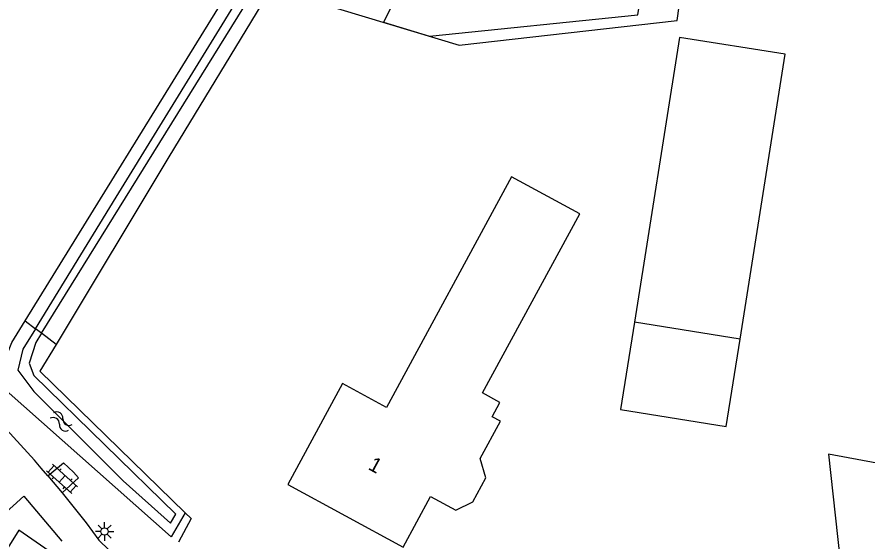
# Model space of a CAD drawing. Extents: x 136000 to 141000, y 400494 to 402006.
# Drawn here: x 137952.9 to 138010.5, y 400845.6 to 400881.2 of the extents above; entities that cross this region are included whole.
import ezdxf

# ---------------------------------------------------------------- set-up
doc = ezdxf.new("R2010")
doc.units = 0
for name, color, linetype in [('gg-afsc-erfafscheiding', 7, 'Continuous'), ('gg-afsc-lijn draadraster', 7, 'Continuous'), ('gg-anno-huisnummerreeks BGT', 7, 'Continuous'), ('gg-bbg-bijgebouw', 7, 'Continuous'), ('gg-bbg-hoofdgebouw', 7, 'Continuous'), ('gg-bbg-open loods', 7, 'Continuous'), ('gg-knt-bronhoudergrens', 7, 'Continuous'), ('gg-knt-verharding', 7, 'Continuous'), ('gg-kntw-bovenkant insteek waterloop', 7, 'Continuous'), ('gg-kntw-waterlijn', 7, 'Continuous'), ('gt-grn-vlakafsluiter', 7, 'Continuous'), ('gt-symb-klinker verharding', 7, 'Continuous'), ('gt-symb-lichtmast', 7, 'Continuous'), ('gt-symb-watersymbool', 7, 'Continuous')]:
    doc.layers.add(name, color=color, linetype=linetype)

# ---------------------------------------------------------------- blocks, each defined once
blk = doc.blocks.new('gt0-WA')
at = {"layer": 'gt-symb-watersymbool'}
for centre, start, end in [((-0.323, 0.022), 28.07249, 151.92751), ((0.427, 0.422), 208.07248, 331.92751), ((-0.323, -0.428), 28.07249, 151.92751), ((0.427, -0.028), 208.07248, 331.92751)]:
    blk.add_arc(centre, 0.425, start, end, dxfattribs=at)
blk = doc.blocks.new('gt0-KL1')
at = {"layer": 'gt-symb-klinker verharding'}
for p, q in [((-1.15, 0.3), (1.15, 0.3)), ((-1, -0.3), (-1, 0.3)), ((-0.5, 0.3), (-0.5, 0.45)), ((0, -0.3), (0, 0.3)), ((0.5, 0.3), (0.5, 0.45)), ((1, -0.3), (1, 0.3)), ((-1.15, -0.3), (1.15, -0.3)), ((-0.5, -0.45), (-0.5, -0.3)), ((0.5, -0.45), (0.5, -0.3))]:
    blk.add_line(p, q, dxfattribs=at)
blk = doc.blocks.new('gt0-LMAST')
at = {"layer": 'gt-symb-lichtmast'}
for p, q in [((-0.005, 0.246), (-0.005, 0.621)), ((-0.182, 0.173), (-0.447, 0.438)), ((0.172, 0.173), (0.437, 0.438)), ((-0.255, -0.004), (-0.63, -0.004)), ((-0.182, -0.181), (-0.447, -0.446)), ((-0.005, -0.254), (-0.005, -0.629)), ((0.437, -0.446), (0.172, -0.181)), ((0.245, -0.004), (0.62, -0.004))]:
    blk.add_line(p, q, dxfattribs=at)
blk.add_circle((-0.005, -0.004), 0.25, dxfattribs=at)

msp = doc.modelspace()

# ---------------------------------------------------------------- linework, layer by layer
at = {"layer": 'gg-afsc-erfafscheiding'}
msp.add_lwpolyline([(137964.287, 400847.492), (137964.702, 400847.119), (137963.828, 400845.504)], dxfattribs=at)
at = {"layer": 'gg-afsc-lijn draadraster'}
msp.add_lwpolyline([(137971.539, 400882.673), (137982.876, 400879.235), (137997.661, 400880.921), (137998.478, 400886.796), (138013.229, 400884.791), (138014.001, 400890.796), (138034.035, 400887.691), (138027.835, 400847.774), (138007.913, 400851.483), (138010.254, 400830.176)], dxfattribs=at)
at = {"layer": 'gg-bbg-bijgebouw'}
for p, q in [((137994.771, 400860.446), (137993.809, 400854.524)), ((138001.936, 400859.282), (137994.771, 400860.446))]:
    msp.add_line(p, q, dxfattribs=at)
msp.add_lwpolyline([(137993.809, 400854.524), (138000.974, 400853.36), (138001.936, 400859.282)], dxfattribs=at)
at = {"layer": 'gg-bbg-hoofdgebouw'}
msp.add_line((137971.25, 400849.431), (137979.07, 400845.181), dxfattribs=at)
for points in [[(137991.061, 400867.789), (137986.422, 400870.296), (137977.938, 400854.654), (137974.967, 400856.27), (137971.25, 400849.431)], [(137979.07, 400845.181), (137980.937, 400848.616), (137982.641, 400847.69), (137983.792, 400848.237), (137984.68, 400849.871), (137984.286, 400851.178), (137985.666, 400853.717), (137985.104, 400854.023), (137985.634, 400854.998), (137984.457, 400855.638), (137991.061, 400867.789)]]:
    msp.add_lwpolyline(points, dxfattribs=at)
at = {"layer": 'gg-bbg-open loods'}
msp.add_lwpolyline([(138001.936, 400859.282), (138004.979, 400878.624), (137997.817, 400879.751), (137994.771, 400860.446)], dxfattribs=at)
at = {"layer": 'gg-knt-bronhoudergrens'}
msp.add_lwpolyline([(137971.745, 400885.716), (137978.928, 400883.176), (137977.737, 400880.794), (137980.865, 400879.845), (137994.977, 400881.288), (137996.487, 400890.634), (138007.438, 400888.84), (138006.99, 400885.639), (138013.229, 400884.791), (138014.001, 400890.796), (138034.035, 400887.691), (138027.835, 400847.774), (138007.913, 400851.483), (138010.254, 400830.176)], dxfattribs=at)
at = {"layer": 'gg-knt-verharding'}
for p, q in [((137954.982, 400850.006), (137955.941, 400848.862)), ((137955.941, 400848.862), (137957.571, 400846.821)), ((137957.571, 400846.821), (137958.433, 400845.649))]:
    msp.add_line(p, q, dxfattribs=at)
for points in [[(137954.982, 400850.006), (137956.029, 400850.891), (137956.719, 400850.256), (137957.065, 400849.87), (137955.941, 400848.862)], [(137949.712, 400845.36), (137953.34, 400848.64), (137955.92, 400845.571)], [(137951.679, 400844.226), (137951.395, 400843.794), (137954.628, 400841.672), (137955.251, 400842.634), (137956.211, 400842.334), (137956.222, 400842.37), (137956.647, 400842.235), (137956.841, 400842.805), (137956.4, 400842.934), (137956.432, 400843.025), (137955.692, 400843.282), (137956.242, 400844.077), (137953.001, 400846.318), (137951.679, 400844.226)], [(137962.346, 400843.001), (137959.885, 400844.451), (137959.118, 400844.999), (137958.433, 400845.649)]]:
    msp.add_lwpolyline(points, dxfattribs=at)
msp.add_arc((137888.711, 400793.467), 87.112, 40.46927, 47.86487, dxfattribs=at)
at = {"layer": 'gg-kntw-bovenkant insteek waterloop'}
for p, q in [((137953.442, 400860.529), (137967.807, 400883.813)), ((137952.541, 400859.068), (137953.442, 400860.529)), ((137955.535, 400858.936), (137954.439, 400857.113)), ((137964.287, 400847.492), (137954.439, 400857.113))]:
    msp.add_line(p, q, dxfattribs=at)
for points in [[(137969.798, 400882.593), (137963.187, 400871.664), (137955.535, 400858.936)], [(137964.287, 400847.492), (137963.335, 400845.865), (137952.151, 400855.801), (137951.478, 400856.413), (137952.541, 400859.068)]]:
    msp.add_lwpolyline(points, dxfattribs=at)
at = {"layer": 'gg-kntw-waterlijn'}
msp.add_line((137954.551, 400859.686), (137969.029, 400883.064), dxfattribs=at)
for points in [[(137954.139, 400859.999), (137959.611, 400868.921), (137968.488, 400883.395)], [(137954.139, 400859.999), (137953.29, 400858.615), (137952.932, 400857.178), (137954.02, 400855.727), (137960.083, 400849.68), (137963.286, 400846.801), (137963.664, 400847.409)], [(137954.551, 400859.686), (137954.166, 400859.065), (137953.699, 400857.651), (137954.019, 400856.822), (137963.664, 400847.409)]]:
    msp.add_lwpolyline(points, dxfattribs=at)
at = {"layer": 'gt-grn-vlakafsluiter'}
for p, q in [((137953.442, 400860.529), (137954.139, 400859.999)), ((137954.551, 400859.686), (137954.139, 400859.999)), ((137955.535, 400858.936), (137954.551, 400859.686))]:
    msp.add_line(p, q, dxfattribs=at)

# ---------------------------------------------------------------- block references
at = {"layer": 'gt-symb-klinker verharding', "rotation": -42.28524834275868}
msp.add_blockref('gt0-KL1', (137955.944, 400849.808), dxfattribs=at)
at = {"layer": 'gt-symb-lichtmast'}
msp.add_blockref('gt0-LMAST', (137958.827, 400846.236), dxfattribs=at)
at = {"layer": 'gt-symb-watersymbool', "rotation": 147.37496440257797}
msp.add_blockref('gt0-WA', (137955.919, 400853.67), dxfattribs=at)

# ---------------------------------------------------------------- texts
at = {"layer": 'gg-anno-huisnummerreeks BGT'}
msp.add_text('1', height=1, rotation=331.5, dxfattribs=at).set_placement((137976.636, 400850.487))

doc.saveas('drawing.dxf')
